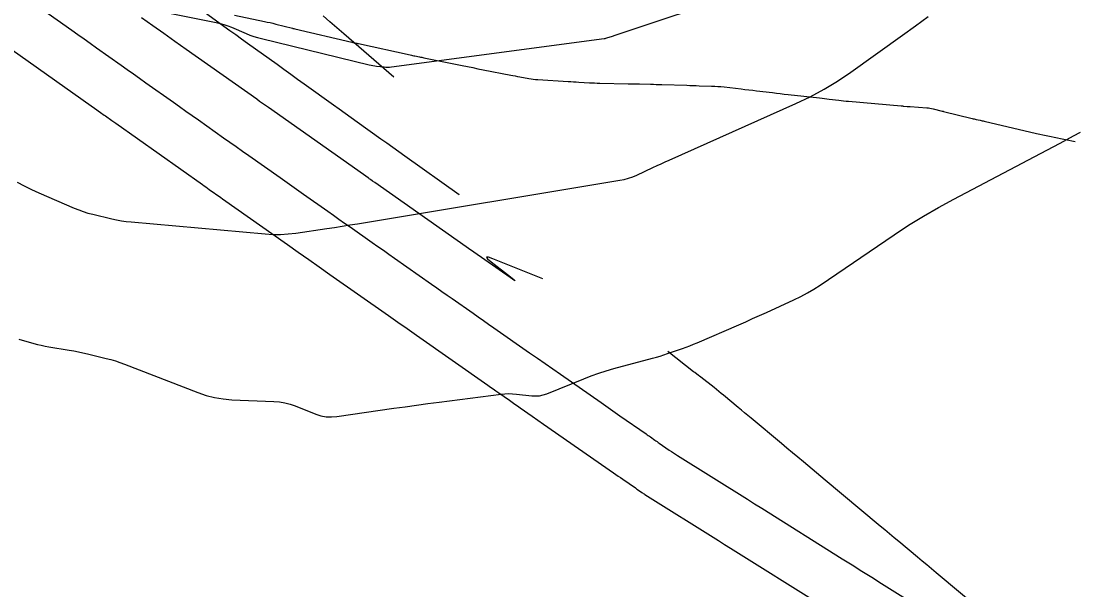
# Model space of a CAD drawing. Extents: x 1005228 to 1008882, y 1883389 to 1885754.
# Drawn here: x 1007595.5 to 1007678.9, y 1884929.9 to 1884974.9 of the extents above; entities that cross this region are included whole.
import ezdxf

# ---------------------------------------------------------------- set-up
doc = ezdxf.new("R2010")
doc.units = 0
for name, color, linetype in [('ATDIMS', 7, 'Continuous'), ('C-ANNO-NOTE', 7, 'Continuous'), ('S_BRIDGE', 7, 'Continuous'), ('TSOBSTACLE', 7, 'Continuous')]:
    doc.layers.add(name, color=color, linetype=linetype)

msp = doc.modelspace()

# ---------------------------------------------------------------- linework, layer by layer
at = {"layer": 'ATDIMS'}
for points in [[(1007609.676, 1884975.846), (1007611.54, 1884974.506), (1007612.006, 1884974.171), (1007612.472, 1884973.836), (1007612.939, 1884973.501), (1007613.405, 1884973.166), (1007615.745, 1884971.484), (1007616.285, 1884971.096), (1007616.825, 1884970.708), (1007617.365, 1884970.321), (1007617.905, 1884969.934), (1007620.205, 1884968.288), (1007620.677, 1884967.951), (1007621.148, 1884967.613), (1007621.619, 1884967.276), (1007622.09, 1884966.939), (1007623.974, 1884965.59), (1007624.445, 1884965.253), (1007624.916, 1884964.916), (1007625.388, 1884964.579), (1007625.859, 1884964.242), (1007630.176, 1884961.163), (1007630.179, 1884961.161), (1007630.181, 1884961.161), (1007630.182, 1884961.163), (1007630.18, 1884961.167), (1007630.169, 1884961.197)], [(1007624.993, 1884970.471), (1007621.037, 1884973.894), (1007620.487, 1884974.37), (1007619.938, 1884974.846), (1007619.388, 1884975.323)]]:
    msp.add_lwpolyline(points, dxfattribs=at)
at = {"layer": 'C-ANNO-NOTE'}
msp.add_lwpolyline([(1007595.3, 1884949.723), (1007596.481, 1884949.383), (1007596.778, 1884949.303), (1007597.076, 1884949.231), (1007597.376, 1884949.169), (1007597.679, 1884949.115), (1007599.278, 1884948.856), (1007599.645, 1884948.792), (1007600.01, 1884948.722), (1007600.374, 1884948.644), (1007600.736, 1884948.559), (1007602.216, 1884948.195), (1007602.581, 1884948.099), (1007602.943, 1884947.991), (1007603.301, 1884947.872), (1007603.655, 1884947.741), (1007609.461, 1884945.487), (1007610.12, 1884945.261), (1007610.791, 1884945.092), (1007611.474, 1884944.979), (1007612.169, 1884944.922), (1007615.499, 1884944.788), (1007615.931, 1884944.752), (1007616.356, 1884944.681), (1007616.773, 1884944.574), (1007617.182, 1884944.431), (1007618.805, 1884943.788), (1007619.214, 1884943.655), (1007619.63, 1884943.578), (1007620.052, 1884943.556), (1007620.48, 1884943.591), (1007625.001, 1884944.241), (1007625.899, 1884944.368), (1007626.797, 1884944.492), (1007627.696, 1884944.613), (1007628.595, 1884944.73), (1007633.488, 1884945.359), (1007633.793, 1884945.389), (1007634.098, 1884945.401), (1007634.403, 1884945.394), (1007634.709, 1884945.369), (1007635.93, 1884945.231), (1007636.233, 1884945.216), (1007636.531, 1884945.237), (1007636.823, 1884945.297), (1007637.111, 1884945.394), (1007640.044, 1884946.584), (1007640.631, 1884946.812), (1007641.224, 1884947.021), (1007641.824, 1884947.212), (1007642.429, 1884947.385), (1007645.489, 1884948.209), (1007645.79, 1884948.293), (1007646.089, 1884948.382), (1007646.387, 1884948.476), (1007646.683, 1884948.575), (1007647.865, 1884948.982), (1007648.159, 1884949.087), (1007648.452, 1884949.197), (1007648.741, 1884949.313), (1007649.029, 1884949.435), (1007652.314, 1884950.862), (1007652.863, 1884951.102), (1007653.411, 1884951.344), (1007653.957, 1884951.589), (1007654.503, 1884951.837), (1007656.683, 1884952.833), (1007657.222, 1884953.093), (1007657.749, 1884953.374), (1007658.263, 1884953.678), (1007658.765, 1884954.004), (1007664.617, 1884957.978), (1007665.768, 1884958.736), (1007666.939, 1884959.461), (1007668.13, 1884960.152), (1007669.34, 1884960.81), (1007677.228, 1884964.952), (1007677.767, 1884965.237), (1007678.304, 1884965.524), (1007678.839, 1884965.814), (1007679.374, 1884966.107)], dxfattribs=at)
at = {"layer": 'S_BRIDGE'}
for points in [[(1007603.374, 1884976.293), (1007610.926, 1884974.79), (1007611.236, 1884974.72), (1007611.541, 1884974.634), (1007611.841, 1884974.533), (1007612.136, 1884974.416), (1007613.308, 1884973.916), (1007613.603, 1884973.798), (1007613.902, 1884973.692), (1007614.206, 1884973.598), (1007614.513, 1884973.517), (1007623.05, 1884971.452), (1007623.194, 1884971.419), (1007623.34, 1884971.391), (1007623.486, 1884971.368), (1007623.633, 1884971.348), (1007624.223, 1884971.281), (1007624.37, 1884971.268), (1007624.517, 1884971.265), (1007624.665, 1884971.271), (1007624.812, 1884971.286), (1007641.65, 1884973.53), (1007641.725, 1884973.542), (1007641.8, 1884973.557), (1007641.874, 1884973.576), (1007641.947, 1884973.598), (1007642.238, 1884973.693), (1007642.311, 1884973.716), (1007642.384, 1884973.74), (1007642.456, 1884973.764), (1007642.529, 1884973.789), (1007652.446, 1884977.118)], [(1007595.155, 1884962.147), (1007595.719, 1884961.85), (1007596.292, 1884961.571), (1007596.873, 1884961.309), (1007599.674, 1884960.099), (1007600.034, 1884959.952), (1007600.4, 1884959.822), (1007600.77, 1884959.708), (1007601.146, 1884959.61), (1007602.661, 1884959.251), (1007603.041, 1884959.168), (1007603.423, 1884959.099), (1007603.807, 1884959.044), (1007604.194, 1884959.002), (1007614.797, 1884958.055), (1007615.411, 1884958.019), (1007616.023, 1884958.018), (1007616.635, 1884958.053), (1007617.245, 1884958.124), (1007619.686, 1884958.481), (1007620.296, 1884958.572), (1007620.905, 1884958.666), (1007621.514, 1884958.762), (1007622.123, 1884958.861), (1007642.905, 1884962.301), (1007643.25, 1884962.37), (1007643.588, 1884962.462), (1007643.918, 1884962.577), (1007644.242, 1884962.716), (1007645.521, 1884963.315), (1007645.841, 1884963.464), (1007646.162, 1884963.612), (1007646.483, 1884963.758), (1007646.806, 1884963.902), (1007656.836, 1884968.371), (1007657.971, 1884968.911), (1007659.074, 1884969.506), (1007660.146, 1884970.156), (1007661.187, 1884970.86), (1007665.288, 1884973.789), (1007666.309, 1884974.526), (1007667.322, 1884975.274)]]:
    msp.add_lwpolyline(points, dxfattribs=at)
at = {"layer": 'TSOBSTACLE'}
for points in [[(1007597.162, 1884975.839), (1007599.482, 1884974.191), (1007599.971, 1884973.844), (1007600.46, 1884973.497), (1007600.948, 1884973.15), (1007601.437, 1884972.803), (1007603.392, 1884971.415), (1007603.881, 1884971.069), (1007604.37, 1884970.722), (1007604.859, 1884970.376), (1007605.348, 1884970.029), (1007607.532, 1884968.485), (1007608.029, 1884968.133), (1007608.526, 1884967.781), (1007609.024, 1884967.429), (1007609.521, 1884967.077), (1007611.511, 1884965.67), (1007612.008, 1884965.318), (1007612.506, 1884964.966), (1007613.004, 1884964.615), (1007613.502, 1884964.264), (1007615.987, 1884962.513), (1007616.919, 1884961.855), (1007617.852, 1884961.198), (1007619.773, 1884959.844), (1007620.212, 1884959.535), (1007620.652, 1884959.225), (1007621.091, 1884958.916), (1007621.531, 1884958.607), (1007623.29, 1884957.372), (1007623.73, 1884957.063), (1007624.17, 1884956.754), (1007624.61, 1884956.445), (1007625.05, 1884956.137), (1007627.986, 1884954.075), (1007628.396, 1884953.787), (1007628.807, 1884953.499), (1007629.217, 1884953.212), (1007629.628, 1884952.924), (1007631.271, 1884951.775), (1007631.681, 1884951.488), (1007632.092, 1884951.2), (1007632.503, 1884950.913), (1007632.913, 1884950.626), (1007635.752, 1884948.64), (1007636.362, 1884948.214), (1007636.972, 1884947.788), (1007637.582, 1884947.362), (1007638.193, 1884946.936), (1007641.413, 1884944.692), (1007641.786, 1884944.432), (1007642.159, 1884944.172), (1007642.533, 1884943.911), (1007642.906, 1884943.651), (1007644.971, 1884942.212), (1007645.059, 1884942.151), (1007645.146, 1884942.09), (1007645.233, 1884942.029), (1007645.321, 1884941.969), (1007645.671, 1884941.726), (1007645.758, 1884941.665), (1007645.846, 1884941.605), (1007645.933, 1884941.544), (1007646.021, 1884941.483), (1007646.814, 1884940.933), (1007646.976, 1884940.823), (1007647.139, 1884940.713), (1007647.303, 1884940.606), (1007647.469, 1884940.501), (1007653.002, 1884937.032), (1007653.569, 1884936.676), (1007654.136, 1884936.321), (1007660.51, 1884932.324), (1007661.288, 1884931.836), (1007662.067, 1884931.348), (1007662.846, 1884930.86), (1007663.625, 1884930.372), (1007669.045, 1884926.975)], [(1007636.799, 1884954.487), (1007632.832, 1884956.083), (1007632.483, 1884956.206), (1007632.344, 1884956.207), (1007632.415, 1884956.087), (1007632.696, 1884955.847), (1007634.237, 1884954.642), (1007634.524, 1884954.414), (1007634.615, 1884954.331), (1007634.509, 1884954.393), (1007634.207, 1884954.601), (1007631.325, 1884956.616), (1007631.214, 1884956.694), (1007631.172, 1884956.723), (1007623.486, 1884962.12), (1007623.312, 1884962.242), (1007623.137, 1884962.365), (1007623.094, 1884962.395), (1007623.05, 1884962.426), (1007623.007, 1884962.457), (1007622.963, 1884962.487), (1007622.588, 1884962.752), (1007615.066, 1884968.053), (1007614.988, 1884968.108), (1007614.91, 1884968.163), (1007614.833, 1884968.218), (1007614.755, 1884968.272), (1007614.367, 1884968.547), (1007614.134, 1884968.712), (1007608.547, 1884972.664), (1007607.663, 1884973.289), (1007606.78, 1884973.915), (1007605.897, 1884974.541), (1007605.014, 1884975.167)], [(1007612.389, 1884975.377), (1007614.743, 1884974.884), (1007614.969, 1884974.836), (1007615.195, 1884974.785), (1007615.42, 1884974.732), (1007615.644, 1884974.677), (1007616.971, 1884974.342), (1007617.007, 1884974.333), (1007617.052, 1884974.322), (1007617.07, 1884974.318), (1007617.15, 1884974.299), (1007617.16, 1884974.297), (1007621.663, 1884973.241), (1007621.708, 1884973.23), (1007621.752, 1884973.22), (1007621.797, 1884973.21), (1007621.841, 1884973.201), (1007622.019, 1884973.162), (1007622.063, 1884973.153), (1007622.108, 1884973.143), (1007622.152, 1884973.133), (1007622.197, 1884973.123), (1007626.297, 1884972.225), (1007626.387, 1884972.205), (1007626.477, 1884972.186), (1007626.568, 1884972.167), (1007626.658, 1884972.149), (1007627.02, 1884972.077), (1007627.111, 1884972.059), (1007627.201, 1884972.041), (1007627.292, 1884972.023), (1007627.382, 1884972.004), (1007630.399, 1884971.392), (1007630.82, 1884971.308), (1007631.241, 1884971.224), (1007631.661, 1884971.14), (1007632.083, 1884971.058), (1007634.251, 1884970.636), (1007634.43, 1884970.602), (1007634.609, 1884970.567), (1007634.789, 1884970.533), (1007634.968, 1884970.499), (1007635.685, 1884970.364), (1007635.864, 1884970.333), (1007636.045, 1884970.307), (1007636.226, 1884970.288), (1007636.408, 1884970.274), (1007638.817, 1884970.127), (1007639.026, 1884970.114), (1007639.234, 1884970.102), (1007639.443, 1884970.089), (1007639.651, 1884970.077), (1007640.485, 1884970.027), (1007640.694, 1884970.016), (1007640.902, 1884970.006), (1007641.111, 1884969.999), (1007641.32, 1884969.993), (1007643.562, 1884969.945), (1007643.783, 1884969.94), (1007644.004, 1884969.935), (1007644.225, 1884969.931), (1007644.446, 1884969.926), (1007645.33, 1884969.908), (1007645.551, 1884969.903), (1007645.772, 1884969.898), (1007645.993, 1884969.891), (1007646.214, 1884969.885), (1007648.198, 1884969.821), (1007648.444, 1884969.813), (1007648.69, 1884969.806), (1007648.936, 1884969.798), (1007649.182, 1884969.791), (1007650.166, 1884969.762), (1007650.412, 1884969.752), (1007650.657, 1884969.737), (1007650.902, 1884969.717), (1007651.147, 1884969.692), (1007652.5, 1884969.537), (1007652.807, 1884969.502), (1007653.114, 1884969.466), (1007653.421, 1884969.43), (1007653.728, 1884969.394), (1007654.983, 1884969.242), (1007655.295, 1884969.205), (1007655.606, 1884969.169), (1007655.918, 1884969.133), (1007656.23, 1884969.098), (1007658.721, 1884968.819), (1007658.911, 1884968.797), (1007659.101, 1884968.775), (1007659.291, 1884968.753), (1007659.481, 1884968.731), (1007660.241, 1884968.64), (1007660.431, 1884968.618), (1007660.621, 1884968.598), (1007660.812, 1884968.579), (1007661.002, 1884968.562), (1007665.187, 1884968.196), (1007665.238, 1884968.191), (1007665.288, 1884968.187), (1007665.339, 1884968.182), (1007665.39, 1884968.177), (1007665.655, 1884968.152), (1007665.675, 1884968.15), (1007665.695, 1884968.149), (1007665.714, 1884968.147), (1007665.734, 1884968.145), (1007665.813, 1884968.139), (1007665.853, 1884968.136), (1007665.893, 1884968.133), (1007667.209, 1884968.044), (1007667.335, 1884968.032), (1007667.46, 1884968.015), (1007667.584, 1884967.992), (1007667.707, 1884967.964), (1007668.426, 1884967.779), (1007668.442, 1884967.775), (1007668.458, 1884967.772), (1007668.49, 1884967.765), (1007668.507, 1884967.761), (1007668.522, 1884967.757), (1007670.795, 1884967.193), (1007670.874, 1884967.174), (1007670.953, 1884967.156), (1007671.032, 1884967.138), (1007671.111, 1884967.121), (1007671.429, 1884967.054), (1007671.508, 1884967.038), (1007671.587, 1884967.02), (1007671.666, 1884967.002), (1007671.745, 1884966.984), (1007675.895, 1884966.005), (1007676.15, 1884965.946), (1007676.405, 1884965.889), (1007676.66, 1884965.835), (1007676.916, 1884965.782), (1007677.941, 1884965.575), (1007678.198, 1884965.523), (1007678.453, 1884965.47), (1007678.709, 1884965.415), (1007678.964, 1884965.359)], [(1007593.958, 1884973.211), (1007601.014, 1884968.201), (1007601.297, 1884967.999), (1007601.77, 1884967.663), (1007601.865, 1884967.596), (1007601.959, 1884967.529), (1007602.054, 1884967.462), (1007602.149, 1884967.395), (1007602.663, 1884967.031), (1007602.965, 1884966.818), (1007609.837, 1884961.956), (1007609.969, 1884961.862), (1007610.101, 1884961.769), (1007610.234, 1884961.676), (1007610.366, 1884961.583), (1007611.291, 1884960.931), (1007611.423, 1884960.838), (1007616.582, 1884957.201), (1007617.418, 1884956.613), (1007618.253, 1884956.025), (1007619.089, 1884955.437), (1007619.925, 1884954.85), (1007624.573, 1884951.586), (1007624.941, 1884951.327), (1007625.309, 1884951.069), (1007626.045, 1884950.553), (1007626.229, 1884950.423), (1007626.413, 1884950.294), (1007626.597, 1884950.165), (1007626.781, 1884950.037), (1007632.445, 1884946.074), (1007632.659, 1884945.924), (1007632.872, 1884945.775), (1007633.086, 1884945.625), (1007633.3, 1884945.476), (1007634.156, 1884944.877), (1007634.37, 1884944.728), (1007634.584, 1884944.578), (1007634.798, 1884944.429), (1007635.012, 1884944.279), (1007635.948, 1884943.627), (1007636.403, 1884943.31), (1007636.857, 1884942.993), (1007642.392, 1884939.136), (1007642.578, 1884939.006), (1007642.764, 1884938.877), (1007642.95, 1884938.747), (1007643.137, 1884938.618), (1007644.13, 1884937.93), (1007644.255, 1884937.843), (1007644.38, 1884937.756), (1007644.63, 1884937.583), (1007644.693, 1884937.539), (1007644.756, 1884937.497), (1007644.82, 1884937.456), (1007644.884, 1884937.415), (1007650.714, 1884933.76), (1007651.188, 1884933.462), (1007651.663, 1884933.165), (1007658.917, 1884928.616)], [(1007671.659, 1884928.114), (1007667.939, 1884931.222), (1007667.571, 1884931.53), (1007667.202, 1884931.838), (1007666.834, 1884932.146), (1007666.465, 1884932.453), (1007664.991, 1884933.685), (1007664.623, 1884933.993), (1007664.254, 1884934.301), (1007663.886, 1884934.608), (1007663.517, 1884934.916), (1007660.462, 1884937.467), (1007659.163, 1884938.551), (1007657.431, 1884939.997), (1007656.998, 1884940.359), (1007656.565, 1884940.721), (1007656.132, 1884941.082), (1007655.699, 1884941.444), (1007653.287, 1884943.459), (1007653.033, 1884943.672), (1007652.778, 1884943.884), (1007652.524, 1884944.096), (1007652.27, 1884944.308), (1007651.119, 1884945.27), (1007650.931, 1884945.425), (1007650.743, 1884945.579), (1007650.553, 1884945.73), (1007650.361, 1884945.88), (1007649.303, 1884946.703), (1007649.209, 1884946.775), (1007649.116, 1884946.848), (1007648.835, 1884947.067), (1007648.741, 1884947.139), (1007646.685, 1884948.739)]]:
    msp.add_lwpolyline(points, dxfattribs=at)

doc.saveas('drawing.dxf')
